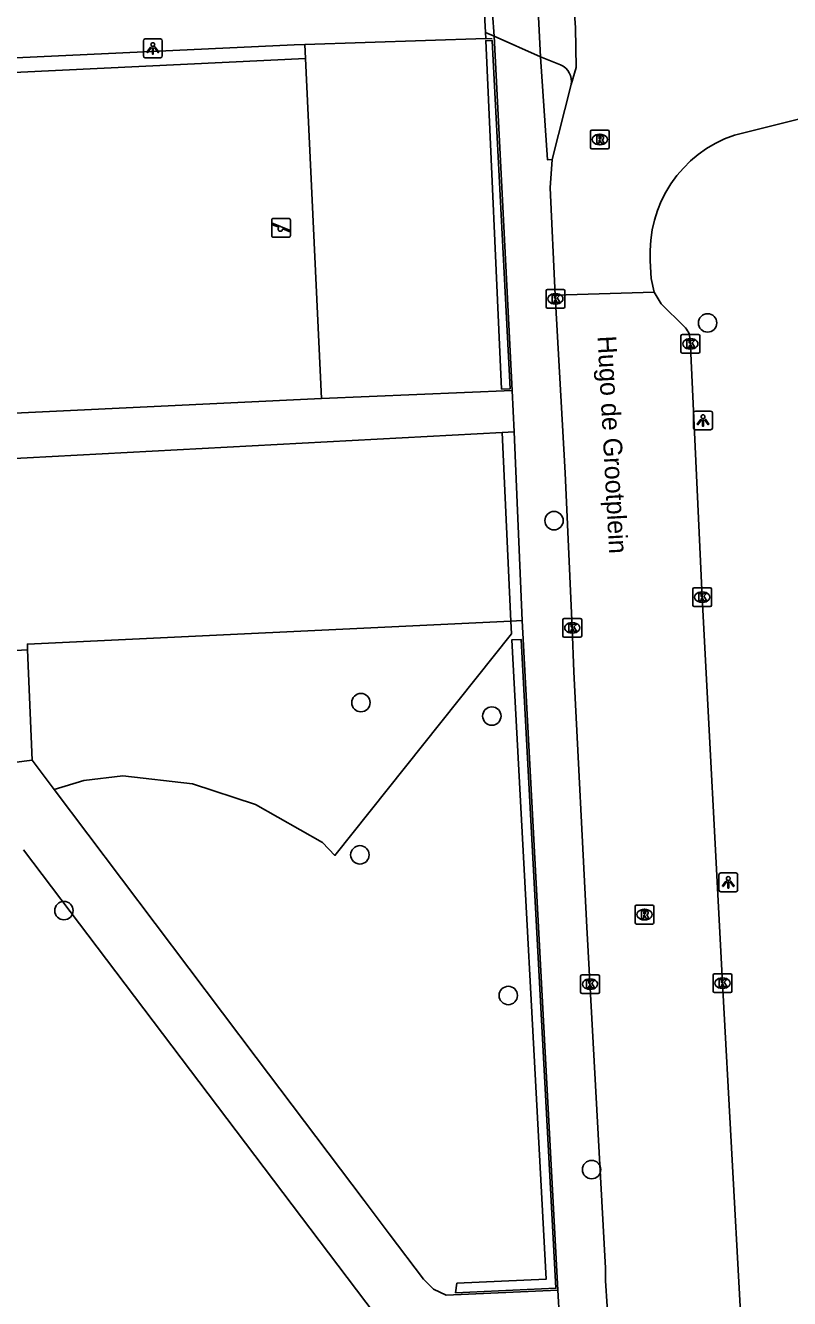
# Model space of a CAD drawing. Extents: x 158087 to 159494, y 382905 to 383981.
# Drawn here: x 158704.2 to 158744.8, y 383549.5 to 383617.1 of the extents above; entities that cross this region are included whole.
import ezdxf

# ---------------------------------------------------------------- set-up
doc = ezdxf.new("R2010")
doc.units = 0
for name, color, linetype in [('IMGEO_Boom', 7, 'Continuous'), ('IMGEO_Groenvoorziening', 7, 'Continuous'), ('IMGEO_Haag', 7, 'Continuous'), ('IMGEO_Hek', 7, 'Continuous'), ('IMGEO_Kolk', 7, 'Continuous'), ('IMGEO_Lichtpunt', 7, 'Continuous'), ('IMGEO_Openbare_ruimte_label', 7, 'Continuous'), ('IMGEO_Rijbaan_lokaal_open', 7, 'Continuous'), ('IMGEO_Rioolput', 7, 'Continuous'), ('IMGEO_Speelvoorziening', 7, 'Continuous'), ('IMGEO_Voetpad_gesloten', 7, 'Continuous'), ('IMGEO_Voetpad_open', 7, 'Continuous')]:
    doc.layers.add(name, color=color, linetype=linetype)

msp = doc.modelspace()

# ---------------------------------------------------------------- linework, layer by layer
at = {"layer": 'IMGEO_Boom'}
for centre in [(158740.439, 383601.321), (158732.281, 383590.81), (158722.018, 383581.138), (158728.977, 383580.426), (158721.964, 383573.049), (158706.238, 383570.085), (158729.85, 383565.574), (158734.279, 383556.323)]:
    msp.add_circle(centre, 0.489, dxfattribs=at)
at = {"layer": 'IMGEO_Groenvoorziening'}
for points in [[(158719.034, 383616.122), (158728.653, 383616.43), (158728.635, 383616.762), (158729.099, 383616.559)], [(158719.929, 383597.303), (158719.067, 383615.367)], [(158704.307, 383583.948), (158704.295, 383584.247), (158729.981, 383585.474)], [(158705.727, 383576.514), (158707.297, 383577.005), (158709.364, 383577.255), (158713.063, 383576.823), (158716.414, 383575.726), (158719.977, 383573.705), (158720.639, 383573.022), (158730.017, 383584.796), (158729.981, 383585.474)]]:
    msp.add_lwpolyline(points, dxfattribs=at)
at = {"layer": 'IMGEO_Haag'}
for points in [[(158682.805, 383614.443), (158718.465, 383616.104), (158719.034, 383616.122)], [(158719.067, 383615.367), (158719.034, 383616.122)], [(158729.955, 383597.82), (158729, 383616.319), (158728.657, 383616.329), (158729.491, 383597.801), (158729.955, 383597.82)], [(158719.067, 383615.367), (158697.292, 383614.329), (158691.499, 383614.053), (158682.856, 383613.641)], [(158729.523, 383595.498), (158729.981, 383585.474)], [(158729.981, 383585.474), (158730.58, 383585.503)], [(158727.048, 383549.774), (158732.385, 383550.01), (158730.534, 383584.499), (158730.034, 383584.472), (158731.858, 383550.488), (158727.119, 383550.278), (158727.048, 383549.774)]]:
    msp.add_lwpolyline(points, dxfattribs=at)
at = {"layer": 'IMGEO_Hek'}
for points in [[(158728.439, 383620.385), (158728.635, 383616.762)], [(158728.653, 383616.43), (158719.034, 383616.122)], [(158728.635, 383616.762), (158728.653, 383616.43)], [(158728.653, 383616.43), (158728.994, 383616.419)], [(158719.034, 383616.122), (158718.465, 383616.104), (158682.805, 383614.443)], [(158682.856, 383613.641), (158691.499, 383614.053), (158697.292, 383614.329), (158719.067, 383615.367)], [(158719.067, 383615.367), (158719.929, 383597.303)], [(158719.929, 383597.303), (158701.376, 383596.419)]]:
    msp.add_lwpolyline(points, dxfattribs=at)
at = {"layer": 'IMGEO_Kolk'}
for p, q in [((158731.855, 383602.175), (158731.855, 383603.027)), ((158731.93, 383603.101), (158732.782, 383603.101)), ((158732.343, 383602.881), (158732.368, 383602.881)), ((158732.856, 383603.027), (158732.856, 383602.175)), ((158732.366, 383602.321), (158732.341, 383602.321)), ((158732.782, 383602.101), (158731.93, 383602.101)), ((158739.026, 383599.782), (158739.026, 383600.634)), ((158739.101, 383600.708), (158739.953, 383600.708)), ((158739.514, 383600.488), (158739.539, 383600.488)), ((158740.027, 383600.634), (158740.027, 383599.782)), ((158739.953, 383599.708), (158739.101, 383599.708)), ((158739.537, 383599.928), (158739.512, 383599.928)), ((158739.653, 383586.32), (158739.653, 383587.172)), ((158739.728, 383587.246), (158740.58, 383587.246)), ((158740.141, 383587.026), (158740.166, 383587.026)), ((158740.654, 383587.172), (158740.654, 383586.32)), ((158740.58, 383586.246), (158739.728, 383586.246)), ((158740.164, 383586.466), (158740.139, 383586.466)), ((158732.75, 383584.685), (158732.75, 383585.537)), ((158732.825, 383585.611), (158733.677, 383585.611)), ((158733.238, 383585.391), (158733.263, 383585.391)), ((158733.751, 383585.537), (158733.751, 383584.685)), ((158733.677, 383584.611), (158732.825, 383584.611)), ((158733.261, 383584.831), (158733.236, 383584.831)), ((158733.694, 383565.753), (158733.694, 383566.605)), ((158733.769, 383566.679), (158734.621, 383566.679)), ((158734.182, 383566.459), (158734.207, 383566.459)), ((158734.695, 383566.605), (158734.695, 383565.753)), ((158740.734, 383565.803), (158740.734, 383566.655)), ((158740.809, 383566.729), (158741.661, 383566.729)), ((158741.222, 383566.509), (158741.247, 383566.509)), ((158741.735, 383566.655), (158741.735, 383565.803)), ((158734.621, 383565.679), (158733.769, 383565.679)), ((158734.205, 383565.899), (158734.18, 383565.899)), ((158741.661, 383565.729), (158740.809, 383565.729)), ((158741.245, 383565.949), (158741.22, 383565.949))]:
    msp.add_line(p, q, dxfattribs=at)
for points in [[(158731.855, 383602.175), (158731.855, 383603.027)], [(158731.93, 383603.101), (158732.782, 383603.101)], [(158732.856, 383603.027), (158732.856, 383602.175)], [(158732.176, 383602.801), (158732.299, 383602.801), (158732.299, 383602.65), (158732.429, 383602.801), (158732.593, 383602.801), (158732.447, 383602.65), (158732.6, 383602.401), (158732.448, 383602.401), (158732.363, 383602.565), (158732.299, 383602.498), (158732.299, 383602.401), (158732.176, 383602.401), (158732.176, 383602.801)], [(158732.782, 383602.101), (158731.93, 383602.101)], [(158739.026, 383599.782), (158739.026, 383600.634)], [(158739.101, 383600.708), (158739.953, 383600.708)], [(158739.347, 383600.408), (158739.47, 383600.408), (158739.47, 383600.257), (158739.6, 383600.408), (158739.764, 383600.408), (158739.618, 383600.257), (158739.771, 383600.008), (158739.619, 383600.008), (158739.534, 383600.172), (158739.47, 383600.105), (158739.47, 383600.008), (158739.347, 383600.008), (158739.347, 383600.408)], [(158740.027, 383600.634), (158740.027, 383599.782)], [(158739.953, 383599.708), (158739.101, 383599.708)], [(158739.653, 383586.32), (158739.653, 383587.172)], [(158739.728, 383587.246), (158740.58, 383587.246)], [(158739.974, 383586.946), (158740.097, 383586.946), (158740.097, 383586.795), (158740.227, 383586.946), (158740.391, 383586.946), (158740.245, 383586.795), (158740.398, 383586.546), (158740.246, 383586.546), (158740.161, 383586.71), (158740.097, 383586.643), (158740.097, 383586.546), (158739.974, 383586.546), (158739.974, 383586.946)], [(158740.654, 383587.172), (158740.654, 383586.32)], [(158740.58, 383586.246), (158739.728, 383586.246)], [(158732.75, 383584.685), (158732.75, 383585.537)], [(158732.825, 383585.611), (158733.677, 383585.611)], [(158733.071, 383585.311), (158733.194, 383585.311), (158733.194, 383585.16), (158733.324, 383585.311), (158733.488, 383585.311), (158733.342, 383585.16), (158733.495, 383584.911), (158733.343, 383584.911), (158733.258, 383585.075), (158733.194, 383585.008), (158733.194, 383584.911), (158733.071, 383584.911), (158733.071, 383585.311)], [(158733.751, 383585.537), (158733.751, 383584.685)], [(158733.677, 383584.611), (158732.825, 383584.611)], [(158733.694, 383565.753), (158733.694, 383566.605)], [(158733.769, 383566.679), (158734.621, 383566.679)], [(158734.015, 383566.379), (158734.138, 383566.379), (158734.138, 383566.228), (158734.268, 383566.379), (158734.432, 383566.379), (158734.286, 383566.228), (158734.439, 383565.979), (158734.287, 383565.979), (158734.202, 383566.143), (158734.138, 383566.076), (158734.138, 383565.979), (158734.015, 383565.979), (158734.015, 383566.379)], [(158734.695, 383566.605), (158734.695, 383565.753)], [(158740.734, 383565.803), (158740.734, 383566.655)], [(158740.809, 383566.729), (158741.661, 383566.729)], [(158741.055, 383566.429), (158741.178, 383566.429), (158741.178, 383566.278), (158741.308, 383566.429), (158741.472, 383566.429), (158741.326, 383566.278), (158741.479, 383566.029), (158741.327, 383566.029), (158741.242, 383566.193), (158741.178, 383566.126), (158741.178, 383566.029), (158741.055, 383566.029), (158741.055, 383566.429)], [(158741.735, 383566.655), (158741.735, 383565.803)], [(158734.621, 383565.679), (158733.769, 383565.679)], [(158741.661, 383565.729), (158740.809, 383565.729)]]:
    msp.add_lwpolyline(points, dxfattribs=at)
for centre, start, end in [((158731.932, 383603.025), 91.55205, 178.44795), ((158731.932, 383603.025), 91.55205, 178.44795), ((158732.78, 383603.025), 1.55205, 88.44795), ((158732.78, 383603.025), 1.55205, 88.44795), ((158731.932, 383602.177), 181.55205, 268.44795), ((158731.932, 383602.177), 181.55205, 268.44795), ((158732.78, 383602.177), 271.55205, 358.44795), ((158732.78, 383602.177), 271.55205, 358.44795), ((158739.103, 383600.632), 91.55205, 178.44795), ((158739.103, 383600.632), 91.55205, 178.44795), ((158739.951, 383600.632), 1.55205, 88.44795), ((158739.951, 383600.632), 1.55205, 88.44795), ((158739.103, 383599.784), 181.55205, 268.44795), ((158739.103, 383599.784), 181.55205, 268.44795), ((158739.951, 383599.784), 271.55205, 358.44795), ((158739.951, 383599.784), 271.55205, 358.44795), ((158739.73, 383587.17), 91.55205, 178.44795), ((158739.73, 383587.17), 91.55205, 178.44795), ((158740.578, 383587.17), 1.55205, 88.44795), ((158740.578, 383587.17), 1.55205, 88.44795), ((158739.73, 383586.322), 181.55205, 268.44795), ((158739.73, 383586.322), 181.55205, 268.44795), ((158740.578, 383586.322), 271.55205, 358.44795), ((158740.578, 383586.322), 271.55205, 358.44795), ((158732.827, 383585.535), 91.55205, 178.44795), ((158732.827, 383585.535), 91.55205, 178.44795), ((158733.675, 383585.535), 1.55205, 88.44795), ((158733.675, 383585.535), 1.55205, 88.44795), ((158732.827, 383584.687), 181.55205, 268.44795), ((158732.827, 383584.687), 181.55205, 268.44795), ((158733.675, 383584.687), 271.55205, 358.44795), ((158733.675, 383584.687), 271.55205, 358.44795), ((158733.771, 383566.603), 91.55205, 178.44795), ((158733.771, 383566.603), 91.55205, 178.44795), ((158734.619, 383566.603), 1.55205, 88.44795), ((158734.619, 383566.603), 1.55205, 88.44795), ((158740.811, 383566.653), 91.55205, 178.44795), ((158740.811, 383566.653), 91.55205, 178.44795), ((158741.659, 383566.653), 1.55205, 88.44795), ((158741.659, 383566.653), 1.55205, 88.44795), ((158733.771, 383565.755), 181.55205, 268.44795), ((158733.771, 383565.755), 181.55205, 268.44795), ((158734.619, 383565.755), 271.55205, 358.44795), ((158734.619, 383565.755), 271.55205, 358.44795), ((158740.811, 383565.805), 181.55205, 268.44795), ((158740.811, 383565.805), 181.55205, 268.44795), ((158741.659, 383565.805), 271.55205, 358.44795), ((158741.659, 383565.805), 271.55205, 358.44795)]:
    msp.add_arc(centre, 0.0765, start, end, dxfattribs=at)
for centre, major_axis, ratio, start_param, end_param in [((158732.342, 383602.601), (-0.387, 0.002), 0.722429, 4.712389, 7.853982), ((158732.367, 383602.601), (-0.39, 0.002), 0.717154, 1.570796, 4.712389), ((158739.513, 383600.208), (-0.387, 0.002), 0.722429, 4.712389, 7.853982), ((158739.538, 383600.208), (-0.39, 0.002), 0.717154, 1.570796, 4.712389), ((158740.14, 383586.746), (-0.387, 0.002), 0.722429, 4.712389, 7.853982), ((158740.165, 383586.746), (-0.39, 0.002), 0.717154, 1.570796, 4.712389), ((158733.237, 383585.111), (-0.387, 0.002), 0.722429, 4.712389, 7.853982), ((158733.262, 383585.111), (-0.39, 0.002), 0.717154, 1.570796, 4.712389), ((158734.181, 383566.179), (-0.387, 0.002), 0.722429, 4.712389, 7.853982), ((158734.206, 383566.179), (-0.39, 0.002), 0.717154, 1.570796, 4.712389), ((158741.221, 383566.229), (-0.387, 0.002), 0.722429, 4.712389, 7.853982), ((158741.246, 383566.229), (-0.39, 0.002), 0.717154, 1.570796, 4.712389)]:
    msp.add_ellipse(centre, major_axis=major_axis, ratio=ratio, start_param=start_param, end_param=end_param, dxfattribs=at)
at = {"layer": 'IMGEO_Lichtpunt'}
for p, q in [((158711.368, 383616.411), (158710.56, 383616.411)), ((158711.368, 383616.411), (158710.56, 383616.411)), ((158710.466, 383616.316), (158710.466, 383615.509)), ((158710.466, 383616.316), (158710.466, 383615.509)), ((158711.462, 383615.509), (158711.462, 383616.316)), ((158711.462, 383615.509), (158711.462, 383616.316)), ((158710.56, 383615.415), (158711.368, 383615.415)), ((158710.56, 383615.415), (158711.368, 383615.415)), ((158739.7, 383596.538), (158739.7, 383595.731)), ((158739.7, 383596.538), (158739.7, 383595.731)), ((158740.602, 383596.633), (158739.794, 383596.633)), ((158740.602, 383596.633), (158739.794, 383596.633)), ((158740.696, 383595.731), (158740.696, 383596.538)), ((158740.696, 383595.731), (158740.696, 383596.538)), ((158739.794, 383595.637), (158740.602, 383595.637)), ((158739.794, 383595.637), (158740.602, 383595.637)), ((158741.043, 383571.992), (158741.043, 383571.185)), ((158741.043, 383571.992), (158741.043, 383571.185)), ((158741.945, 383572.087), (158741.137, 383572.087)), ((158741.945, 383572.087), (158741.137, 383572.087)), ((158742.039, 383571.185), (158742.039, 383571.992)), ((158742.039, 383571.185), (158742.039, 383571.992)), ((158741.137, 383571.091), (158741.945, 383571.091)), ((158741.137, 383571.091), (158741.945, 383571.091))]:
    msp.add_line(p, q, dxfattribs=at)
for points in [[(158710.84, 383615.98), (158710.879, 383615.952), (158710.691, 383615.69), (158710.653, 383615.717), (158710.84, 383615.98)], [(158710.942, 383615.932), (158710.989, 383615.932), (158710.989, 383615.61), (158710.942, 383615.61), (158710.942, 383615.932)], [(158711.052, 383615.952), (158711.09, 383615.979), (158711.277, 383615.717), (158711.238, 383615.689), (158711.052, 383615.952)], [(158740.074, 383596.202), (158740.113, 383596.174), (158739.925, 383595.912), (158739.887, 383595.939), (158740.074, 383596.202)], [(158740.176, 383596.154), (158740.223, 383596.154), (158740.223, 383595.832), (158740.176, 383595.832), (158740.176, 383596.154)], [(158740.286, 383596.174), (158740.324, 383596.201), (158740.511, 383595.939), (158740.472, 383595.911), (158740.286, 383596.174)], [(158741.417, 383571.656), (158741.456, 383571.628), (158741.268, 383571.366), (158741.23, 383571.393), (158741.417, 383571.656)], [(158741.519, 383571.608), (158741.566, 383571.608), (158741.566, 383571.286), (158741.519, 383571.286), (158741.519, 383571.608)], [(158741.629, 383571.628), (158741.667, 383571.655), (158741.854, 383571.393), (158741.815, 383571.365), (158741.629, 383571.628)]]:
    msp.add_lwpolyline(points, dxfattribs=at)
for centre in [(158710.965, 383616.114), (158740.199, 383596.336), (158741.542, 383571.79)]:
    msp.add_circle(centre, 0.0994, dxfattribs=at)
for centre, start, end in [((158710.56, 383616.316), 90, 180), ((158710.56, 383616.316), 90, 180), ((158711.368, 383616.316), 0, 90), ((158711.368, 383616.316), 0, 90), ((158710.56, 383615.509), 180, 270), ((158710.56, 383615.509), 180, 270), ((158711.368, 383615.509), 270, 0), ((158711.368, 383615.509), 270, 360), ((158739.794, 383596.538), 90, 180), ((158739.794, 383596.538), 90, 180), ((158740.602, 383596.538), 0, 90), ((158740.602, 383596.538), 0, 90), ((158739.794, 383595.731), 180, 270), ((158739.794, 383595.731), 180, 270), ((158740.602, 383595.731), 270, 0), ((158740.602, 383595.731), 270, 360), ((158741.137, 383571.992), 90, 180), ((158741.137, 383571.992), 90, 180), ((158741.945, 383571.992), 0, 90), ((158741.945, 383571.992), 0, 90), ((158741.137, 383571.185), 180, 270), ((158741.137, 383571.185), 180, 270), ((158741.945, 383571.185), 270, 0), ((158741.945, 383571.185), 270, 360)]:
    msp.add_arc(centre, 0.0946, start, end, dxfattribs=at)
at = {"layer": 'IMGEO_Rijbaan_lokaal_open'}
for points in [[(158733.246, 383619.532), (158733.428, 383617.002), (158733.453, 383614.893), (158733.187, 383613.984)], [(158731.565, 383615.464), (158731.39, 383619.006)], [(158732.632, 383615.041), (158731.565, 383615.464)], [(158733.187, 383613.984), (158732.19, 383609.997)], [(158745.768, 383612.271), (158741.864, 383611.301)], [(158732.345, 383602.789), (158732.08, 383608.499), (158732.19, 383609.997)], [(158737.398, 383604.619), (158737.435, 383603.686), (158737.602, 383602.953)], [(158732.345, 383602.789), (158737.602, 383602.953)], [(158737.602, 383602.953), (158737.977, 383602.329), (158739.197, 383601.135)], [(158735.333, 383545.693), (158735.322, 383546.206), (158735.28, 383546.364), (158735.022, 383550.408), (158735.023, 383551.087), (158734.031, 383569.207), (158733.338, 383582.773), (158733.253, 383585.117), (158732.873, 383593.359), (158732.345, 383602.789)], [(158739.515, 383600.448), (158740.154, 383586.746), (158741.235, 383566.229), (158742.191, 383548.723), (158742.36, 383546.058)]]:
    msp.add_lwpolyline(points, dxfattribs=at)
for centre, radius, start, end in [((158732.24, 383614.161), 0.963, 349.39582, 66.0095), ((158743.98, 383605.053), 6.596, 108.70974, 183.77567), ((158738.506, 383600.398), 1.01, 2.82737, 46.84978)]:
    msp.add_arc(centre, radius, start, end, dxfattribs=at)
at = {"layer": 'IMGEO_Rioolput'}
for p, q in [((158734.214, 383610.64), (158734.214, 383611.492)), ((158734.289, 383611.566), (158735.141, 383611.566)), ((158734.702, 383611.346), (158734.727, 383611.346)), ((158735.215, 383611.492), (158735.215, 383610.64)), ((158735.141, 383610.566), (158734.289, 383610.566)), ((158734.725, 383610.786), (158734.7, 383610.786)), ((158736.662, 383570.373), (158737.514, 383570.373)), ((158736.587, 383569.447), (158736.587, 383570.299)), ((158737.075, 383570.153), (158737.1, 383570.153)), ((158737.588, 383570.299), (158737.588, 383569.447)), ((158737.514, 383569.373), (158736.662, 383569.373)), ((158737.098, 383569.593), (158737.073, 383569.593))]:
    msp.add_line(p, q, dxfattribs=at)
for points in [[(158734.214, 383610.64), (158734.214, 383611.492)], [(158734.289, 383611.566), (158735.141, 383611.566)], [(158734.803, 383611.264), (158734.551, 383611.266), (158734.551, 383610.866)], [(158734.551, 383610.866), (158734.675, 383610.866), (158734.675, 383611.028), (158734.686, 383611.028)], [(158734.729, 383611.185), (158734.675, 383611.185), (158734.675, 383611.104)], [(158734.675, 383611.104), (158734.727, 383611.104)], [(158734.733, 383610.999), (158734.804, 383610.866), (158734.944, 383610.866), (158734.879, 383610.992)], [(158735.215, 383611.492), (158735.215, 383610.64)], [(158735.141, 383610.566), (158734.289, 383610.566)], [(158736.662, 383570.373), (158737.514, 383570.373)], [(158736.587, 383569.447), (158736.587, 383570.299)], [(158737.176, 383570.071), (158736.924, 383570.073), (158736.924, 383569.673)], [(158736.924, 383569.673), (158737.048, 383569.673), (158737.048, 383569.835), (158737.059, 383569.835)], [(158737.102, 383569.992), (158737.048, 383569.992), (158737.048, 383569.911)], [(158737.048, 383569.911), (158737.1, 383569.911)], [(158737.106, 383569.806), (158737.177, 383569.673), (158737.317, 383569.673), (158737.252, 383569.799)], [(158737.588, 383570.299), (158737.588, 383569.447)], [(158737.514, 383569.373), (158736.662, 383569.373)]]:
    msp.add_lwpolyline(points, dxfattribs=at)
for centre, radius, start, end in [((158734.291, 383611.49), 0.0765, 91.55205, 178.44795), ((158734.291, 383611.49), 0.0765, 91.55205, 178.44795), ((158734.685, 383610.975), 0.0533, 26.02933, 88.69889), ((158734.711, 383611.293), 0.19, 274.7715, 282.96867), ((158734.735, 383611.089), 0.0964, 77.00612, 93.18647), ((158734.749, 383611.146), 0.0378, 276.66336, 79.67722), ((158734.802, 383611.154), 0.109, 350.36119, 89.41601), ((158734.8, 383611.154), 0.112, 277.58423, 350.98172), ((158734.784, 383610.939), 0.108, 29.51342, 73.79051), ((158735.139, 383611.49), 0.0765, 1.55205, 88.44795), ((158735.139, 383611.49), 0.0765, 1.55205, 88.44795), ((158734.291, 383610.642), 0.0765, 181.55205, 268.44795), ((158734.291, 383610.642), 0.0765, 181.55205, 268.44795), ((158735.139, 383610.642), 0.0765, 271.55205, 358.44795), ((158735.139, 383610.642), 0.0765, 271.55205, 358.44795), ((158736.664, 383570.297), 0.0765, 91.55205, 178.44795), ((158736.664, 383570.297), 0.0765, 91.55205, 178.44795), ((158737.512, 383570.297), 0.0765, 1.55205, 88.44795), ((158737.512, 383570.297), 0.0765, 1.55205, 88.44795), ((158737.058, 383569.782), 0.0533, 26.02933, 88.69889), ((158737.084, 383570.1), 0.19, 274.7715, 282.96867), ((158737.108, 383569.896), 0.0964, 77.00612, 93.18647), ((158737.122, 383569.953), 0.0378, 276.66336, 79.67722), ((158737.175, 383569.961), 0.109, 350.36119, 89.41601), ((158737.173, 383569.961), 0.112, 277.58423, 350.98172), ((158737.157, 383569.746), 0.108, 29.51342, 73.79051), ((158736.664, 383569.449), 0.0765, 181.55205, 268.44795), ((158736.664, 383569.449), 0.0765, 181.55205, 268.44795), ((158737.512, 383569.449), 0.0765, 271.55205, 358.44795), ((158737.512, 383569.449), 0.0765, 271.55205, 358.44795)]:
    msp.add_arc(centre, radius, start, end, dxfattribs=at)
for centre, major_axis, ratio, start_param, end_param in [((158734.701, 383611.066), (-0.387, 0.002), 0.722429, 4.712389, 7.853982), ((158734.726, 383611.066), (-0.39, 0.002), 0.717154, 1.570796, 4.712389), ((158737.074, 383569.873), (-0.387, 0.002), 0.722429, 4.712389, 7.853982), ((158737.099, 383569.873), (-0.39, 0.002), 0.717154, 1.570796, 4.712389)]:
    msp.add_ellipse(centre, major_axis=major_axis, ratio=ratio, start_param=start_param, end_param=end_param, dxfattribs=at)
at = {"layer": 'IMGEO_Speelvoorziening'}
for p, q in [((158717.282, 383605.973), (158717.282, 383606.773)), ((158717.282, 383606.773), (158717.282, 383605.973)), ((158717.665, 383606.401), (158717.326, 383606.538)), ((158717.351, 383606.598), (158718.227, 383606.245)), ((158717.382, 383606.873), (158718.172, 383606.873)), ((158718.172, 383606.873), (158717.382, 383606.873)), ((158718.203, 383606.185), (158717.863, 383606.322)), ((158718.272, 383606.773), (158718.272, 383605.973)), ((158718.272, 383605.973), (158718.272, 383606.773)), ((158718.172, 383605.873), (158717.382, 383605.873)), ((158717.382, 383605.873), (158718.172, 383605.873))]:
    msp.add_line(p, q, dxfattribs=at)
for centre, radius, start, end in [((158717.382, 383606.773), 0.1, 90, 180), ((158717.382, 383606.773), 0.1, 90, 180), ((158717.339, 383606.568), 0.0327, 68.07798, 248.07798), ((158717.744, 383606.311), 0.12, 130.99278, 5.16318), ((158718.172, 383606.773), 0.1, 0, 90), ((158718.172, 383606.773), 0.1, 360, 90), ((158718.215, 383606.215), 0.0327, 248.07798, 68.07798), ((158717.382, 383605.973), 0.1, 180, 270), ((158717.382, 383605.973), 0.1, 180, 270), ((158718.172, 383605.973), 0.1, 270, 0), ((158718.172, 383605.973), 0.1, 270, 0)]:
    msp.add_arc(centre, radius, start, end, dxfattribs=at)
at = {"layer": 'IMGEO_Voetpad_gesloten'}
for points in [[(158730.062, 383597.723), (158719.929, 383597.303)], [(158730.062, 383597.723), (158730.171, 383595.532)], [(158719.929, 383597.303), (158701.376, 383596.419)], [(158704.307, 383583.948), (158703.351, 383583.883), (158702.953, 383594.084), (158729.523, 383595.498)], [(158729.523, 383595.498), (158730.171, 383595.532)], [(158704.544, 383578.082), (158704.307, 383583.948)], [(158704.544, 383578.082), (158701.069, 383577.641)], [(158705.727, 383576.514), (158704.544, 383578.082)], [(158732.49, 383549.915), (158726.553, 383549.652), (158725.873, 383549.974), (158725.34, 383550.504), (158723.522, 383552.914), (158722.198, 383554.671), (158716.46, 383562.28), (158705.727, 383576.514)], [(158704.096, 383573.315), (158722.284, 383549.272), (158723.254, 383547.99), (158723.332, 383547.697), (158723.182, 383547.434), (158700.718, 383529.789), (158687.768, 383519.617)], [(158732.49, 383549.915), (158732.658, 383546.796)]]:
    msp.add_lwpolyline(points, dxfattribs=at)
at = {"layer": 'IMGEO_Voetpad_open'}
for points in [[(158694.59, 383684.171), (158695.551, 383684.559), (158696.494, 383684.617), (158697.379, 383684.33), (158702.053, 383681.54), (158703.932, 383680.049), (158704.425, 383679.61), (158706.167, 383677.797), (158708.676, 383673.308), (158724.872, 383637.952), (158726.048, 383635.333), (158727.114, 383632.709), (158727.972, 383629.705), (158728.348, 383626.76), (158728.677, 383620.637), (158728.428, 383620.601), (158728.439, 383620.385), (158728.839, 383620.185), (158729.099, 383616.559)], [(158731.565, 383615.464), (158729.099, 383616.559)], [(158729.099, 383616.559), (158730.062, 383597.723)], [(158732.19, 383609.997), (158731.935, 383609.982), (158731.565, 383615.464)], [(158730.171, 383595.532), (158730.58, 383585.503)], [(158730.58, 383585.503), (158732.49, 383549.915)]]:
    msp.add_lwpolyline(points, dxfattribs=at)

# ---------------------------------------------------------------- texts
at = {"layer": 'IMGEO_Openbare_ruimte_label'}
msp.add_text('Hugo de Grootplein', height=1, rotation=273.09406, dxfattribs=at).set_placement((158734.587, 383600.612))

doc.saveas('drawing.dxf')
